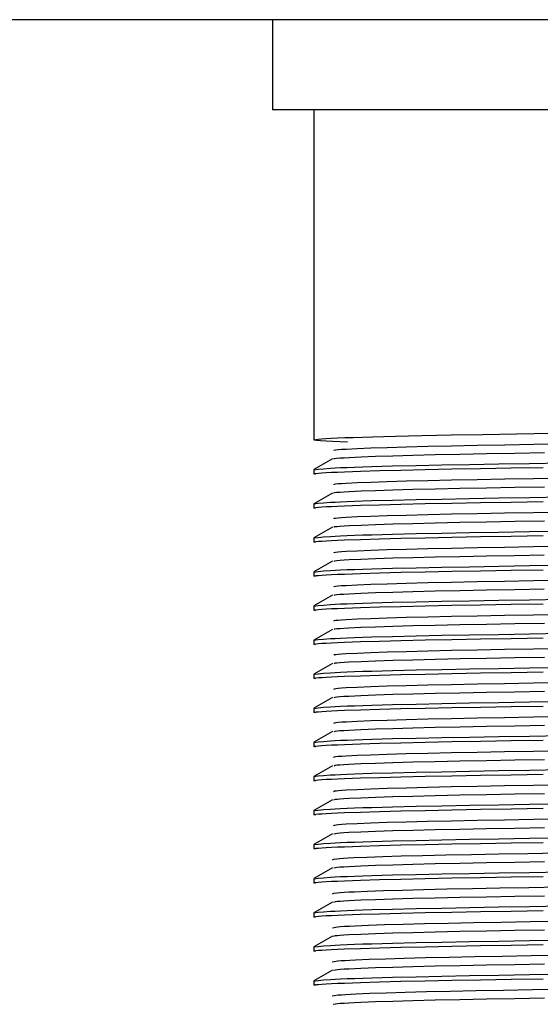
# Model space of a CAD drawing. Header units: millimetres. Extents: x 262469 to 275208, y -32539 to 9411.
# Tile 332 of 428: x 269129.19 to 269133.52, y -13292.49 to -13284.3. Entities that reach past the tile are written whole.
import ezdxf

# ---------------------------------------------------------------- set-up
doc = ezdxf.new("R2010")
doc.units = ezdxf.units.MM
doc.header["$LTSCALE"] = 100
doc.layers.add('$ IE_TELETECHNIKA', color=5, linetype='Continuous', lineweight=30)

msp = doc.modelspace()

# ---------------------------------------------------------------- linework, layer by layer
at = {"layer": '$ IE_TELETECHNIKA', "color": 7, "linetype": 'Continuous'}
for p, q in [((269199.5395, -13284.2963), (269059.5395, -13284.2963)), ((269131.2895, -13284.2963), (269131.2895, -13285.0463)), ((269137.7895, -13285.0463), (269131.2895, -13285.0463)), ((269131.6333, -13285.0463), (269131.6333, -13287.7916)), ((269131.7876, -13287.95), (269131.6342, -13288.0386)), ((269131.6333, -13288.0396), (269131.6333, -13288.0751)), ((269131.7877, -13288.2334), (269131.6342, -13288.3221)), ((269131.6333, -13288.3231), (269131.6333, -13288.3586)), ((269131.7877, -13288.5169), (269131.6342, -13288.6056)), ((269131.6333, -13288.6066), (269131.6333, -13288.642)), ((269131.7877, -13288.8004), (269131.6342, -13288.8891)), ((269131.6333, -13288.8901), (269131.6333, -13288.9255)), ((269131.7877, -13289.0839), (269131.6342, -13289.1726)), ((269131.6333, -13289.1736), (269131.6333, -13289.209)), ((269131.7876, -13289.3674), (269131.6342, -13289.456)), ((269131.6333, -13289.4571), (269131.6333, -13289.4925)), ((269131.7877, -13289.6509), (269131.6342, -13289.7395)), ((269131.6333, -13289.7405), (269131.6333, -13289.776)), ((269131.7877, -13289.9343), (269131.6342, -13290.023)), ((269131.6333, -13290.024), (269131.6333, -13290.0595)), ((269131.7877, -13290.2178), (269131.6342, -13290.3065)), ((269131.6333, -13290.3075), (269131.6333, -13290.3429)), ((269131.7877, -13290.5013), (269131.6342, -13290.59)), ((269131.6333, -13290.591), (269131.6333, -13290.6264)), ((269131.7876, -13290.7848), (269131.6342, -13290.8734)), ((269131.6333, -13290.8745), (269131.6333, -13290.9099)), ((269131.7877, -13291.0683), (269131.6342, -13291.1569)), ((269131.6333, -13291.1579), (269131.6333, -13291.1934)), ((269131.7877, -13291.3518), (269131.6342, -13291.4404)), ((269131.6333, -13291.4414), (269131.6333, -13291.4769)), ((269131.7877, -13291.6353), (269131.6342, -13291.7239)), ((269131.6333, -13291.7249), (269131.6333, -13291.7604)), ((269131.7876, -13291.9188), (269131.6342, -13292.0074)), ((269131.6333, -13292.0084), (269131.6333, -13292.0438)), ((269131.7877, -13292.2022), (269131.6342, -13292.2909)), ((269131.6333, -13292.2919), (269131.6333, -13292.3273))]:
    msp.add_line(p, q, dxfattribs=at)
for points in [[(269131.9127, -13287.8095), (269131.7889, -13287.8043), (269131.7346, -13287.8018), (269131.6895, -13287.7993), (269131.6567, -13287.7969), (269131.6385, -13287.7945), (269131.6331, -13287.7923), (269131.6368, -13287.7899), (269131.6485, -13287.7876), (269131.6683, -13287.7852), (269131.6962, -13287.7828), (269131.7323, -13287.7803), (269131.7766, -13287.7778), (269131.8292, -13287.7753), (269131.8902, -13287.7727), (269131.9596, -13287.7701), (269132.0369, -13287.7675), (269132.1219, -13287.7649), (269132.2143, -13287.7623), (269132.3137, -13287.7597), (269132.4198, -13287.7572), (269132.5323, -13287.7547), (269132.775, -13287.7499), (269133.0388, -13287.7452), (269133.3205, -13287.7405), (269133.6168, -13287.7357)], [(269131.8018, -13287.8802), (269131.8006, -13287.8761), (269131.8124, -13287.874), (269131.8343, -13287.8718), (269131.8647, -13287.8696), (269131.9023, -13287.8674), (269131.9942, -13287.8629), (269132.1073, -13287.8583), (269132.2432, -13287.8537), (269132.4018, -13287.8491), (269132.5809, -13287.8446), (269132.7783, -13287.8402), (269132.9922, -13287.836), (269133.2209, -13287.8319), (269133.4621, -13287.8278), (269133.7135, -13287.8235)], [(269131.8017, -13287.95), (269131.7996, -13287.9479), (269131.8052, -13287.9458), (269131.8223, -13287.9437), (269131.8494, -13287.9415), (269131.8848, -13287.9392), (269131.9267, -13287.937), (269132.0257, -13287.9324), (269132.1461, -13287.9278), (269132.2902, -13287.9231), (269132.4568, -13287.9185), (269132.6435, -13287.914), (269132.8481, -13287.9097), (269133.069, -13287.9055), (269133.304, -13287.9014), (269133.551, -13287.8972)], [(269131.6462, -13288.0783), (269131.6325, -13288.0741), (269131.6371, -13288.072), (269131.6502, -13288.0698), (269131.6714, -13288.0676), (269131.7004, -13288.0654), (269131.7369, -13288.0632), (269131.7806, -13288.0609), (269131.8312, -13288.0586), (269131.8883, -13288.0563), (269132.0213, -13288.0516), (269132.1782, -13288.0468), (269132.3578, -13288.0421), (269132.559, -13288.0376), (269132.7803, -13288.0333), (269133.0194, -13288.029), (269133.2737, -13288.0248), (269133.5406, -13288.0205)], [(269131.6333, -13288.0396), (269131.6688, -13288.0354), (269131.7123, -13288.031), (269131.7721, -13288.0267), (269131.8105, -13288.0244), (269131.8561, -13288.0222), (269131.9097, -13288.0199), (269131.9713, -13288.0176), (269132.0405, -13288.0153), (269132.1169, -13288.0129), (269132.289, -13288.0083), (269132.4837, -13288.0038), (269132.6973, -13287.9994), (269132.9271, -13287.9952), (269133.1712, -13287.991), (269133.4281, -13287.9868), (269133.6958, -13287.9825)], [(269131.8018, -13288.1637), (269131.8014, -13288.1596), (269131.8129, -13288.1575), (269131.8344, -13288.1553), (269131.8646, -13288.1531), (269131.9021, -13288.1509), (269131.9941, -13288.1464), (269132.1073, -13288.1418), (269132.2432, -13288.1372), (269132.4018, -13288.1326), (269132.5808, -13288.1281), (269132.7782, -13288.1237), (269132.9922, -13288.1195), (269133.2208, -13288.1154), (269133.462, -13288.1113), (269133.7134, -13288.107)], [(269131.8021, -13288.2334), (269131.8005, -13288.2314), (269131.8061, -13288.2293), (269131.8229, -13288.2271), (269131.8498, -13288.2249), (269131.885, -13288.2227), (269131.9269, -13288.2204), (269132.0262, -13288.2159), (269132.1468, -13288.2112), (269132.2909, -13288.2066), (269132.4575, -13288.202), (269132.6442, -13288.1975), (269132.8489, -13288.1931), (269133.0697, -13288.1889), (269133.3048, -13288.1848), (269133.5517, -13288.1806)], [(269131.6333, -13288.3231), (269131.6688, -13288.3188), (269131.7123, -13288.3145), (269131.7721, -13288.3101), (269131.8105, -13288.3079), (269131.8561, -13288.3057), (269131.9097, -13288.3034), (269131.9713, -13288.3011), (269132.0405, -13288.2988), (269132.1169, -13288.2964), (269132.289, -13288.2918), (269132.4837, -13288.2873), (269132.6973, -13288.2829), (269132.9271, -13288.2787), (269133.1712, -13288.2745), (269133.4281, -13288.2703), (269133.6958, -13288.266)], [(269131.6462, -13288.3618), (269131.6325, -13288.3576), (269131.6371, -13288.3555), (269131.6502, -13288.3533), (269131.6714, -13288.3511), (269131.7004, -13288.3489), (269131.7369, -13288.3466), (269131.7806, -13288.3444), (269131.8312, -13288.3421), (269131.8883, -13288.3397), (269132.0213, -13288.335), (269132.1782, -13288.3303), (269132.3578, -13288.3256), (269132.559, -13288.3211), (269132.7803, -13288.3167), (269133.0194, -13288.3125), (269133.2737, -13288.3083), (269133.5406, -13288.3039)], [(269131.8016, -13288.4471), (269131.8021, -13288.4431), (269131.8134, -13288.441), (269131.8347, -13288.4388), (269131.8646, -13288.4366), (269131.9019, -13288.4344), (269131.994, -13288.4298), (269132.1073, -13288.4253), (269132.2432, -13288.4207), (269132.4017, -13288.4161), (269132.5807, -13288.4116), (269132.7781, -13288.4072), (269132.9921, -13288.403), (269133.2207, -13288.3989), (269133.4619, -13288.3948), (269133.7133, -13288.3905)], [(269131.8024, -13288.5169), (269131.8014, -13288.5149), (269131.8069, -13288.5128), (269131.8233, -13288.5106), (269131.8497, -13288.5084), (269131.8846, -13288.5062), (269131.9264, -13288.5039), (269132.0259, -13288.4993), (269132.1466, -13288.4947), (269132.2906, -13288.4901), (269132.4571, -13288.4855), (269132.6438, -13288.481), (269132.8484, -13288.4766), (269133.0692, -13288.4724), (269133.3043, -13288.4683), (269133.5512, -13288.4641)], [(269131.6462, -13288.6453), (269131.6325, -13288.6411), (269131.6371, -13288.6389), (269131.6502, -13288.6368), (269131.6714, -13288.6346), (269131.7004, -13288.6324), (269131.7369, -13288.6301), (269131.7806, -13288.6278), (269131.8312, -13288.6256), (269131.8883, -13288.6232), (269132.0213, -13288.6185), (269132.1782, -13288.6138), (269132.3578, -13288.6091), (269132.559, -13288.6046), (269132.7803, -13288.6002), (269133.0194, -13288.596), (269133.2737, -13288.5917), (269133.5406, -13288.5874)], [(269131.6333, -13288.6066), (269131.6688, -13288.6023), (269131.7123, -13288.598), (269131.7721, -13288.5936), (269131.8105, -13288.5914), (269131.8561, -13288.5891), (269131.9097, -13288.5869), (269131.9713, -13288.5846), (269132.0405, -13288.5822), (269132.1169, -13288.5799), (269132.289, -13288.5753), (269132.4837, -13288.5707), (269132.6973, -13288.5664), (269132.9271, -13288.5622), (269133.1712, -13288.558), (269133.4281, -13288.5538), (269133.6958, -13288.5495)], [(269131.8014, -13288.7306), (269131.8029, -13288.7265), (269131.814, -13288.7244), (269131.8349, -13288.7223), (269131.8645, -13288.7201), (269131.9017, -13288.7179), (269131.9938, -13288.7133), (269132.1073, -13288.7087), (269132.2432, -13288.7041), (269132.4017, -13288.6996), (269132.5807, -13288.6951), (269132.7781, -13288.6907), (269132.992, -13288.6865), (269133.2206, -13288.6824), (269133.4618, -13288.6782), (269133.7132, -13288.674)], [(269131.8026, -13288.8004), (269131.8076, -13288.7963), (269131.8236, -13288.7941), (269131.8496, -13288.7919), (269131.8842, -13288.7897), (269131.9259, -13288.7874), (269132.0254, -13288.7828), (269132.1462, -13288.7782), (269132.2901, -13288.7736), (269132.4565, -13288.769), (269132.6431, -13288.7645), (269132.8477, -13288.7601), (269133.0685, -13288.7559), (269133.3034, -13288.7518), (269133.5503, -13288.7476)], [(269131.6333, -13288.8901), (269131.6688, -13288.8858), (269131.7123, -13288.8815), (269131.7721, -13288.8771), (269131.8105, -13288.8749), (269131.8561, -13288.8726), (269131.9097, -13288.8703), (269131.9713, -13288.868), (269132.0405, -13288.8657), (269132.1169, -13288.8634), (269132.289, -13288.8588), (269132.4837, -13288.8542), (269132.6973, -13288.8499), (269132.9271, -13288.8457), (269133.1712, -13288.8415), (269133.4281, -13288.8373), (269133.6958, -13288.8329)], [(269131.6462, -13288.9288), (269131.6325, -13288.9246), (269131.6371, -13288.9224), (269131.6502, -13288.9203), (269131.6714, -13288.9181), (269131.7004, -13288.9159), (269131.7369, -13288.9136), (269131.7806, -13288.9113), (269131.8312, -13288.909), (269131.8883, -13288.9067), (269132.0213, -13288.902), (269132.1782, -13288.8973), (269132.3578, -13288.8926), (269132.559, -13288.8881), (269132.7803, -13288.8837), (269133.0194, -13288.8795), (269133.2737, -13288.8752), (269133.5406, -13288.8709)], [(269131.801, -13289.0141), (269131.8035, -13289.01), (269131.8145, -13289.0079), (269131.8352, -13289.0058), (269131.8645, -13289.0036), (269131.9015, -13289.0013), (269131.9937, -13288.9968), (269132.1073, -13288.9922), (269132.2432, -13288.9876), (269132.4016, -13288.9831), (269132.5806, -13288.9786), (269132.778, -13288.9742), (269132.9919, -13288.9699), (269133.2205, -13288.9658), (269133.4617, -13288.9617), (269133.7131, -13288.9575)], [(269131.8027, -13289.0839), (269131.8084, -13289.0798), (269131.824, -13289.0776), (269131.8497, -13289.0754), (269131.884, -13289.0732), (269131.9255, -13289.0709), (269132.0252, -13289.0663), (269132.1462, -13289.0617), (269132.29, -13289.0571), (269132.4565, -13289.0525), (269132.6431, -13289.048), (269132.8478, -13289.0436), (269133.0686, -13289.0394), (269133.3036, -13289.0353), (269133.5506, -13289.0311)], [(269131.6462, -13289.2122), (269131.6325, -13289.208), (269131.6371, -13289.2059), (269131.6502, -13289.2038), (269131.6714, -13289.2016), (269131.7004, -13289.1993), (269131.7369, -13289.1971), (269131.7806, -13289.1948), (269131.8312, -13289.1925), (269131.8883, -13289.1902), (269132.0213, -13289.1855), (269132.1782, -13289.1807), (269132.3578, -13289.1761), (269132.559, -13289.1715), (269132.7803, -13289.1672), (269133.0194, -13289.1629), (269133.2738, -13289.1587), (269133.5406, -13289.1544)], [(269131.6333, -13289.1736), (269131.6688, -13289.1693), (269131.7123, -13289.165), (269131.7721, -13289.1606), (269131.8105, -13289.1584), (269131.8561, -13289.1561), (269131.9097, -13289.1538), (269131.9713, -13289.1515), (269132.0405, -13289.1492), (269132.1169, -13289.1469), (269132.289, -13289.1422), (269132.4837, -13289.1377), (269132.6973, -13289.1333), (269132.9271, -13289.1291), (269133.1712, -13289.125), (269133.4281, -13289.1208), (269133.6958, -13289.1164)], [(269131.8006, -13289.2976), (269131.8042, -13289.2935), (269131.8151, -13289.2914), (269131.8354, -13289.2893), (269131.8646, -13289.2871), (269131.9014, -13289.2848), (269131.9936, -13289.2803), (269132.1073, -13289.2757), (269132.2432, -13289.2711), (269132.4016, -13289.2665), (269132.5805, -13289.262), (269132.7779, -13289.2577), (269132.9918, -13289.2534), (269133.2204, -13289.2493), (269133.4616, -13289.2452), (269133.713, -13289.2409)], [(269131.8027, -13289.3674), (269131.8092, -13289.3632), (269131.8244, -13289.3611), (269131.8498, -13289.3589), (269131.8838, -13289.3567), (269131.9252, -13289.3544), (269132.0251, -13289.3498), (269132.1463, -13289.3452), (269132.2902, -13289.3406), (269132.4567, -13289.336), (269132.6435, -13289.3315), (269132.8484, -13289.3271), (269133.0694, -13289.3229), (269133.3046, -13289.3187), (269133.5518, -13289.3145)], [(269131.6333, -13289.4571), (269131.6688, -13289.4528), (269131.7123, -13289.4485), (269131.7721, -13289.4441), (269131.8105, -13289.4418), (269131.8561, -13289.4396), (269131.9097, -13289.4373), (269131.9713, -13289.435), (269132.0405, -13289.4327), (269132.1169, -13289.4304), (269132.289, -13289.4257), (269132.4837, -13289.4212), (269132.6973, -13289.4168), (269132.9271, -13289.4126), (269133.1712, -13289.4085), (269133.4281, -13289.4042), (269133.6958, -13289.3999)], [(269131.6462, -13289.4957), (269131.6325, -13289.4915), (269131.6371, -13289.4894), (269131.6502, -13289.4872), (269131.6714, -13289.485), (269131.7004, -13289.4828), (269131.7369, -13289.4806), (269131.7806, -13289.4783), (269131.8312, -13289.476), (269131.8883, -13289.4737), (269132.0213, -13289.469), (269132.1782, -13289.4642), (269132.3578, -13289.4596), (269132.559, -13289.455), (269132.7803, -13289.4507), (269133.0194, -13289.4464), (269133.2737, -13289.4422), (269133.5406, -13289.4379)], [(269131.8, -13289.5811), (269131.8047, -13289.577), (269131.8156, -13289.5749), (269131.8358, -13289.5727), (269131.8646, -13289.5705), (269131.9012, -13289.5683), (269131.9934, -13289.5638), (269132.1073, -13289.5592), (269132.2432, -13289.5546), (269132.4015, -13289.55), (269132.5804, -13289.5455), (269132.7778, -13289.5412), (269132.9918, -13289.5369), (269133.2204, -13289.5328), (269133.4615, -13289.5287), (269133.7128, -13289.5244)], [(269131.8026, -13289.6508), (269131.8101, -13289.6467), (269131.8252, -13289.6446), (269131.8503, -13289.6424), (269131.8842, -13289.6401), (269131.9255, -13289.6379), (269132.0256, -13289.6333), (269132.1471, -13289.6286), (269132.2912, -13289.624), (269132.4578, -13289.6194), (269132.6447, -13289.6149), (269132.8497, -13289.6106), (269133.0708, -13289.6063), (269133.3061, -13289.6022), (269133.5533, -13289.598)], [(269131.6462, -13289.7792), (269131.6325, -13289.775), (269131.6371, -13289.7729), (269131.6502, -13289.7707), (269131.6714, -13289.7685), (269131.7004, -13289.7663), (269131.7369, -13289.7641), (269131.7806, -13289.7618), (269131.8312, -13289.7595), (269131.8883, -13289.7572), (269132.0213, -13289.7524), (269132.1782, -13289.7477), (269132.3578, -13289.743), (269132.559, -13289.7385), (269132.7803, -13289.7341), (269133.0194, -13289.7299), (269133.2737, -13289.7257), (269133.5406, -13289.7213)], [(269131.6333, -13289.7405), (269131.6688, -13289.7363), (269131.7123, -13289.7319), (269131.7721, -13289.7276), (269131.8105, -13289.7253), (269131.8561, -13289.7231), (269131.9097, -13289.7208), (269131.9713, -13289.7185), (269132.0405, -13289.7162), (269132.1169, -13289.7138), (269132.289, -13289.7092), (269132.4837, -13289.7047), (269132.6973, -13289.7003), (269132.9271, -13289.6961), (269133.1712, -13289.6919), (269133.4281, -13289.6877), (269133.6958, -13289.6834)], [(269131.7993, -13289.8645), (269131.8052, -13289.8605), (269131.8162, -13289.8584), (269131.8361, -13289.8562), (269131.8647, -13289.854), (269131.9012, -13289.8518), (269131.9933, -13289.8473), (269132.1073, -13289.8427), (269132.2432, -13289.8381), (269132.4015, -13289.8335), (269132.5804, -13289.829), (269132.7778, -13289.8246), (269132.9917, -13289.8204), (269133.2203, -13289.8163), (269133.4614, -13289.8122), (269133.7127, -13289.8079)], [(269131.8023, -13289.9343), (269131.8108, -13289.9302), (269131.8256, -13289.9281), (269131.8504, -13289.9259), (269131.884, -13289.9236), (269131.9251, -13289.9214), (269132.0252, -13289.9168), (269132.1468, -13289.9121), (269132.2908, -13289.9075), (269132.4573, -13289.9029), (269132.6442, -13289.8984), (269132.8491, -13289.8941), (269133.0702, -13289.8898), (269133.3055, -13289.8857), (269133.5527, -13289.8815)], [(269131.6333, -13290.024), (269131.6688, -13290.0197), (269131.7123, -13290.0154), (269131.7721, -13290.011), (269131.8105, -13290.0088), (269131.8561, -13290.0066), (269131.9097, -13290.0043), (269131.9713, -13290.002), (269132.0405, -13289.9996), (269132.1169, -13289.9973), (269132.289, -13289.9927), (269132.4837, -13289.9881), (269132.6973, -13289.9838), (269132.9271, -13289.9796), (269133.1712, -13289.9754), (269133.4281, -13289.9712), (269133.6958, -13289.9669)], [(269131.6462, -13290.0627), (269131.6325, -13290.0585), (269131.6371, -13290.0564), (269131.6502, -13290.0542), (269131.6714, -13290.052), (269131.7004, -13290.0498), (269131.7369, -13290.0475), (269131.7806, -13290.0453), (269131.8312, -13290.043), (269131.8883, -13290.0406), (269132.0213, -13290.0359), (269132.1782, -13290.0312), (269132.3578, -13290.0265), (269132.559, -13290.022), (269132.7803, -13290.0176), (269133.0194, -13290.0134), (269133.2737, -13290.0092), (269133.5406, -13290.0048)], [(269131.7985, -13290.148), (269131.8056, -13290.1439), (269131.8167, -13290.1418), (269131.8364, -13290.1397), (269131.8649, -13290.1375), (269131.9011, -13290.1353), (269131.9931, -13290.1307), (269132.1072, -13290.1262), (269132.2432, -13290.1216), (269132.4015, -13290.117), (269132.5803, -13290.1125), (269132.7777, -13290.1081), (269132.9916, -13290.1039), (269133.2202, -13290.0998), (269133.4613, -13290.0956), (269133.7126, -13290.0914)], [(269131.802, -13290.2178), (269131.8114, -13290.2137), (269131.8261, -13290.2115), (269131.8505, -13290.2094), (269131.8838, -13290.2071), (269131.9247, -13290.2049), (269132.0248, -13290.2003), (269132.1465, -13290.1956), (269132.2904, -13290.191), (269132.4569, -13290.1864), (269132.6436, -13290.1819), (269132.8485, -13290.1776), (269133.0696, -13290.1733), (269133.3048, -13290.1692), (269133.552, -13290.165)], [(269131.6462, -13290.3462), (269131.6325, -13290.342), (269131.6371, -13290.3398), (269131.6502, -13290.3377), (269131.6714, -13290.3355), (269131.7004, -13290.3333), (269131.7369, -13290.331), (269131.7806, -13290.3287), (269131.8312, -13290.3264), (269131.8883, -13290.3241), (269132.0213, -13290.3194), (269132.1782, -13290.3147), (269132.3578, -13290.31), (269132.559, -13290.3055), (269132.7803, -13290.3011), (269133.0194, -13290.2969), (269133.2737, -13290.2926), (269133.5406, -13290.2883)], [(269131.6333, -13290.3075), (269131.6688, -13290.3032), (269131.7123, -13290.2989), (269131.7721, -13290.2945), (269131.8105, -13290.2923), (269131.8561, -13290.29), (269131.9097, -13290.2878), (269131.9713, -13290.2854), (269132.0405, -13290.2831), (269132.1169, -13290.2808), (269132.289, -13290.2762), (269132.4837, -13290.2716), (269132.6973, -13290.2673), (269132.9271, -13290.2631), (269133.1712, -13290.2589), (269133.4281, -13290.2547), (269133.6958, -13290.2503)], [(269131.7976, -13290.4315), (269131.806, -13290.4274), (269131.8172, -13290.4253), (269131.8368, -13290.4232), (269131.865, -13290.421), (269131.9011, -13290.4188), (269131.993, -13290.4142), (269132.1072, -13290.4096), (269132.2433, -13290.405), (269132.4014, -13290.4005), (269132.5803, -13290.396), (269132.7776, -13290.3916), (269132.9916, -13290.3874), (269133.2201, -13290.3833), (269133.4612, -13290.3791), (269133.7125, -13290.3749)], [(269131.8015, -13290.5013), (269131.812, -13290.4972), (269131.8265, -13290.495), (269131.8507, -13290.4928), (269131.8837, -13290.4906), (269131.9244, -13290.4883), (269132.0245, -13290.4837), (269132.1463, -13290.4791), (269132.2903, -13290.4745), (269132.4567, -13290.4699), (269132.6435, -13290.4654), (269132.8485, -13290.461), (269133.0696, -13290.4568), (269133.3049, -13290.4527), (269133.5521, -13290.4485)], [(269131.6333, -13290.591), (269131.6688, -13290.5867), (269131.7123, -13290.5824), (269131.7721, -13290.578), (269131.8105, -13290.5758), (269131.8561, -13290.5735), (269131.9097, -13290.5712), (269131.9713, -13290.5689), (269132.0405, -13290.5666), (269132.1169, -13290.5643), (269132.289, -13290.5597), (269132.4837, -13290.5551), (269132.6973, -13290.5508), (269132.9271, -13290.5465), (269133.1712, -13290.5424), (269133.4281, -13290.5382), (269133.6958, -13290.5338)], [(269131.6462, -13290.6296), (269131.6325, -13290.6255), (269131.6371, -13290.6233), (269131.6502, -13290.6212), (269131.6714, -13290.619), (269131.7004, -13290.6168), (269131.7369, -13290.6145), (269131.7806, -13290.6122), (269131.8312, -13290.6099), (269131.8883, -13290.6076), (269132.0213, -13290.6029), (269132.1782, -13290.5982), (269132.3578, -13290.5935), (269132.559, -13290.5889), (269132.7803, -13290.5846), (269133.0194, -13290.5803), (269133.2737, -13290.5761), (269133.5406, -13290.5718)], [(269131.7967, -13290.715), (269131.8062, -13290.7109), (269131.8177, -13290.7088), (269131.8371, -13290.7067), (269131.8652, -13290.7045), (269131.901, -13290.7022), (269131.9929, -13290.6977), (269132.1072, -13290.6931), (269132.2433, -13290.6885), (269132.4014, -13290.684), (269132.5802, -13290.6795), (269132.7776, -13290.6751), (269132.9915, -13290.6709), (269133.22, -13290.6668), (269133.4611, -13290.6626), (269133.7124, -13290.6583)], [(269131.8009, -13290.7848), (269131.8125, -13290.7807), (269131.827, -13290.7785), (269131.8508, -13290.7763), (269131.8836, -13290.7741), (269131.9241, -13290.7718), (269132.0241, -13290.7672), (269132.1459, -13290.7626), (269132.2899, -13290.758), (269132.4562, -13290.7534), (269132.6429, -13290.7489), (269132.8478, -13290.7445), (269133.0689, -13290.7403), (269133.3042, -13290.7362), (269133.5514, -13290.7319)], [(269131.6462, -13290.9131), (269131.6325, -13290.9089), (269131.6371, -13290.9068), (269131.6502, -13290.9046), (269131.6714, -13290.9025), (269131.7004, -13290.9002), (269131.7369, -13290.898), (269131.7806, -13290.8957), (269131.8312, -13290.8934), (269131.8883, -13290.8911), (269132.0213, -13290.8864), (269132.1782, -13290.8816), (269132.3578, -13290.877), (269132.559, -13290.8724), (269132.7803, -13290.8681), (269133.0194, -13290.8638), (269133.2737, -13290.8596), (269133.5406, -13290.8553)], [(269131.6333, -13290.8745), (269131.6688, -13290.8702), (269131.7123, -13290.8659), (269131.7721, -13290.8615), (269131.8105, -13290.8593), (269131.8561, -13290.857), (269131.9097, -13290.8547), (269131.9713, -13290.8524), (269132.0405, -13290.8501), (269132.1169, -13290.8478), (269132.289, -13290.8431), (269132.4837, -13290.8386), (269132.6973, -13290.8342), (269132.9271, -13290.83), (269133.1712, -13290.8259), (269133.4281, -13290.8217), (269133.6958, -13290.8173)], [(269131.7955, -13290.9984), (269131.8064, -13290.9944), (269131.8182, -13290.9923), (269131.8375, -13290.9901), (269131.8654, -13290.988), (269131.9011, -13290.9857), (269131.9927, -13290.9812), (269132.1071, -13290.9766), (269132.2433, -13290.972), (269132.4014, -13290.9674), (269132.5802, -13290.9629), (269132.7775, -13290.9586), (269132.9914, -13290.9544), (269133.22, -13290.9502), (269133.461, -13290.9461), (269133.7123, -13290.9418)], [(269131.8003, -13291.0682), (269131.8131, -13291.0641), (269131.8277, -13291.062), (269131.8515, -13291.0598), (269131.884, -13291.0576), (269131.9244, -13291.0553), (269132.0245, -13291.0507), (269132.1465, -13291.0461), (269132.2906, -13291.0414), (269132.4569, -13291.0368), (269132.6437, -13291.0323), (269132.8486, -13291.028), (269133.0697, -13291.0238), (269133.3049, -13291.0196), (269133.5521, -13291.0154)], [(269131.6462, -13291.1966), (269131.6325, -13291.1924), (269131.6371, -13291.1903), (269131.6502, -13291.1881), (269131.6714, -13291.1859), (269131.7004, -13291.1837), (269131.7369, -13291.1815), (269131.7806, -13291.1792), (269131.8312, -13291.1769), (269131.8883, -13291.1746), (269132.0213, -13291.1699), (269132.1782, -13291.1651), (269132.3578, -13291.1605), (269132.559, -13291.1559), (269132.7803, -13291.1516), (269133.0194, -13291.1473), (269133.2738, -13291.1431), (269133.5406, -13291.1388)], [(269131.6333, -13291.1579), (269131.6688, -13291.1537), (269131.7123, -13291.1493), (269131.7721, -13291.145), (269131.8105, -13291.1427), (269131.8561, -13291.1405), (269131.9097, -13291.1382), (269131.9713, -13291.1359), (269132.0405, -13291.1336), (269132.1169, -13291.1312), (269132.289, -13291.1266), (269132.4837, -13291.1221), (269132.6973, -13291.1177), (269132.9271, -13291.1135), (269133.1712, -13291.1093), (269133.4281, -13291.1051), (269133.6958, -13291.1008)], [(269131.788, -13291.2832), (269131.7988, -13291.2791), (269131.8252, -13291.2749), (269131.8489, -13291.2727), (269131.8805, -13291.2705), (269131.9194, -13291.2682), (269131.965, -13291.2659), (269132.0742, -13291.2613), (269132.2061, -13291.2567), (269132.3603, -13291.252), (269132.536, -13291.2475), (269132.731, -13291.243), (269132.9435, -13291.2388), (269133.1713, -13291.2346), (269133.4124, -13291.2304), (269133.6644, -13291.2261)], [(269131.7995, -13291.3517), (269131.8135, -13291.3476), (269131.8282, -13291.3455), (269131.8516, -13291.3433), (269131.8839, -13291.3411), (269131.9241, -13291.3388), (269132.024, -13291.3342), (269132.1461, -13291.3296), (269132.2902, -13291.3249), (269132.4564, -13291.3203), (269132.6431, -13291.3158), (269132.8479, -13291.3115), (269133.069, -13291.3073), (269133.3042, -13291.3031), (269133.5513, -13291.2989)], [(269131.6333, -13291.4414), (269131.6688, -13291.4371), (269131.7123, -13291.4328), (269131.7721, -13291.4284), (269131.8105, -13291.4262), (269131.8561, -13291.424), (269131.9097, -13291.4217), (269131.9713, -13291.4194), (269132.0405, -13291.4171), (269132.1169, -13291.4147), (269132.289, -13291.4101), (269132.4837, -13291.4056), (269132.6973, -13291.4012), (269132.9271, -13291.397), (269133.1712, -13291.3928), (269133.4281, -13291.3886), (269133.6958, -13291.3843)], [(269131.6462, -13291.4801), (269131.6325, -13291.4759), (269131.6371, -13291.4738), (269131.6502, -13291.4716), (269131.6714, -13291.4694), (269131.7004, -13291.4672), (269131.7369, -13291.465), (269131.7806, -13291.4627), (269131.8312, -13291.4604), (269131.8883, -13291.4581), (269132.0213, -13291.4533), (269132.1782, -13291.4486), (269132.3578, -13291.4439), (269132.559, -13291.4394), (269132.7803, -13291.435), (269133.0194, -13291.4308), (269133.2737, -13291.4266), (269133.5406, -13291.4222)], [(269131.7876, -13291.5665), (269131.8, -13291.5623), (269131.8279, -13291.5581), (269131.8523, -13291.5559), (269131.8845, -13291.5537), (269131.9241, -13291.5515), (269131.9703, -13291.5492), (269132.0806, -13291.5446), (269132.2134, -13291.5399), (269132.3685, -13291.5353), (269132.5447, -13291.5307), (269132.7403, -13291.5263), (269132.953, -13291.5221), (269133.181, -13291.5179), (269133.422, -13291.5137), (269133.6739, -13291.5094)], [(269131.7986, -13291.6352), (269131.8138, -13291.6311), (269131.8286, -13291.629), (269131.8519, -13291.6268), (269131.884, -13291.6246), (269131.924, -13291.6223), (269132.0238, -13291.6177), (269132.146, -13291.6131), (269132.2901, -13291.6084), (269132.4563, -13291.6038), (269132.643, -13291.5993), (269132.848, -13291.595), (269133.0691, -13291.5908), (269133.3043, -13291.5866), (269133.5516, -13291.5824)], [(269131.6462, -13291.7636), (269131.6325, -13291.7594), (269131.6371, -13291.7573), (269131.6502, -13291.7551), (269131.6714, -13291.7529), (269131.7004, -13291.7507), (269131.7369, -13291.7484), (269131.7806, -13291.7462), (269131.8312, -13291.7439), (269131.8883, -13291.7415), (269132.0213, -13291.7368), (269132.1782, -13291.7321), (269132.3578, -13291.7274), (269132.559, -13291.7229), (269132.7803, -13291.7185), (269133.0194, -13291.7143), (269133.2737, -13291.71), (269133.5406, -13291.7057)], [(269131.6333, -13291.7249), (269131.6688, -13291.7206), (269131.7123, -13291.7163), (269131.7721, -13291.7119), (269131.8105, -13291.7097), (269131.8561, -13291.7075), (269131.9097, -13291.7052), (269131.9713, -13291.7029), (269132.0405, -13291.7005), (269132.1169, -13291.6982), (269132.289, -13291.6936), (269132.4837, -13291.689), (269132.6973, -13291.6847), (269132.9271, -13291.6805), (269133.1712, -13291.6763), (269133.4281, -13291.6721), (269133.6958, -13291.6678)], [(269131.7872, -13291.8497), (269131.8013, -13291.8456), (269131.8307, -13291.8413), (269131.8558, -13291.8392), (269131.8887, -13291.8369), (269131.9288, -13291.8347), (269131.9757, -13291.8324), (269132.0871, -13291.8278), (269132.2208, -13291.8232), (269132.3766, -13291.8186), (269132.5535, -13291.814), (269132.7495, -13291.8096), (269132.9625, -13291.8054), (269133.1906, -13291.8012), (269133.4317, -13291.797), (269133.6834, -13291.7928)], [(269131.7975, -13291.9187), (269131.814, -13291.9146), (269131.829, -13291.9125), (269131.8521, -13291.9103), (269131.8839, -13291.9081), (269131.9236, -13291.9058), (269132.0233, -13291.9012), (269132.1455, -13291.8966), (269132.2896, -13291.8919), (269132.4557, -13291.8873), (269132.6424, -13291.8828), (269132.8473, -13291.8785), (269133.0683, -13291.8743), (269133.3036, -13291.8701), (269133.5508, -13291.8659)], [(269131.6333, -13292.0084), (269131.6688, -13292.0041), (269131.7123, -13291.9998), (269131.7721, -13291.9954), (269131.8105, -13291.9932), (269131.8561, -13291.9909), (269131.9097, -13291.9886), (269131.9713, -13291.9863), (269132.0405, -13291.984), (269132.1169, -13291.9817), (269132.289, -13291.9771), (269132.4837, -13291.9725), (269132.6973, -13291.9682), (269132.9271, -13291.964), (269133.1712, -13291.9598), (269133.4281, -13291.9556), (269133.6958, -13291.9512)], [(269131.6462, -13292.0471), (269131.6325, -13292.0429), (269131.6371, -13292.0407), (269131.6502, -13292.0386), (269131.6714, -13292.0364), (269131.7004, -13292.0342), (269131.7369, -13292.0319), (269131.7806, -13292.0296), (269131.8312, -13292.0273), (269131.8883, -13292.025), (269132.0213, -13292.0203), (269132.1782, -13292.0156), (269132.3578, -13292.0109), (269132.559, -13292.0064), (269132.7803, -13292.002), (269133.0194, -13291.9978), (269133.2737, -13291.9935), (269133.5406, -13291.9892)], [(269131.7869, -13292.1329), (269131.8027, -13292.1288), (269131.8336, -13292.1246), (269131.8593, -13292.1224), (269131.8929, -13292.1202), (269131.9337, -13292.1179), (269131.9811, -13292.1156), (269132.0936, -13292.111), (269132.2283, -13292.1064), (269132.3848, -13292.1018), (269132.5623, -13292.0973), (269132.7587, -13292.0929), (269132.9721, -13292.0887), (269133.2003, -13292.0845), (269133.4414, -13292.0804), (269133.6929, -13292.0761)], [(269131.7965, -13292.2022), (269131.8143, -13292.198), (269131.8297, -13292.1959), (269131.8527, -13292.1937), (269131.8844, -13292.1915), (269131.9241, -13292.1893), (269132.0237, -13292.1847), (269132.1461, -13292.18), (269132.2903, -13292.1754), (269132.4564, -13292.1708), (269132.6431, -13292.1663), (269132.848, -13292.1619), (269133.069, -13292.1578), (269133.3042, -13292.1536), (269133.5514, -13292.1494)], [(269131.6462, -13292.3305), (269131.6325, -13292.3264), (269131.6371, -13292.3242), (269131.6502, -13292.3221), (269131.6714, -13292.3199), (269131.7004, -13292.3176), (269131.7369, -13292.3154), (269131.7806, -13292.3131), (269131.8312, -13292.3108), (269131.8883, -13292.3085), (269132.0213, -13292.3038), (269132.1782, -13292.2991), (269132.3578, -13292.2944), (269132.559, -13292.2898), (269132.7803, -13292.2855), (269133.0194, -13292.2812), (269133.2737, -13292.277), (269133.5406, -13292.2727)], [(269131.6333, -13292.2919), (269131.6688, -13292.2876), (269131.7123, -13292.2833), (269131.7721, -13292.2789), (269131.8105, -13292.2767), (269131.8561, -13292.2744), (269131.9097, -13292.2721), (269131.9713, -13292.2698), (269132.0405, -13292.2675), (269132.1169, -13292.2652), (269132.289, -13292.2605), (269132.4837, -13292.256), (269132.6973, -13292.2516), (269132.9271, -13292.2474), (269133.1712, -13292.2433), (269133.4281, -13292.2391), (269133.6958, -13292.2347)], [(269131.7868, -13292.4162), (269131.8041, -13292.412), (269131.8365, -13292.4078), (269131.863, -13292.4056), (269131.8972, -13292.4034), (269131.9386, -13292.4011), (269131.9866, -13292.3989), (269132.1002, -13292.3943), (269132.2358, -13292.3897), (269132.3931, -13292.3851), (269132.5712, -13292.3805), (269132.768, -13292.3762), (269132.9816, -13292.372), (269133.21, -13292.3679), (269133.451, -13292.3637), (269133.7024, -13292.3594)], [(269131.7953, -13292.4857), (269131.8144, -13292.4815), (269131.83, -13292.4794), (269131.853, -13292.4772), (269131.8845, -13292.475), (269131.9239, -13292.4727), (269131.9705, -13292.4705), (269132.0233, -13292.4681), (269132.1458, -13292.4635), (269132.29, -13292.4589), (269132.4561, -13292.4543), (269132.6426, -13292.4498), (269132.8475, -13292.4454), (269133.0686, -13292.4412), (269133.3037, -13292.4371), (269133.5509, -13292.4328)]]:
    msp.add_lwpolyline(points, dxfattribs=at)

doc.saveas('drawing.dxf')
